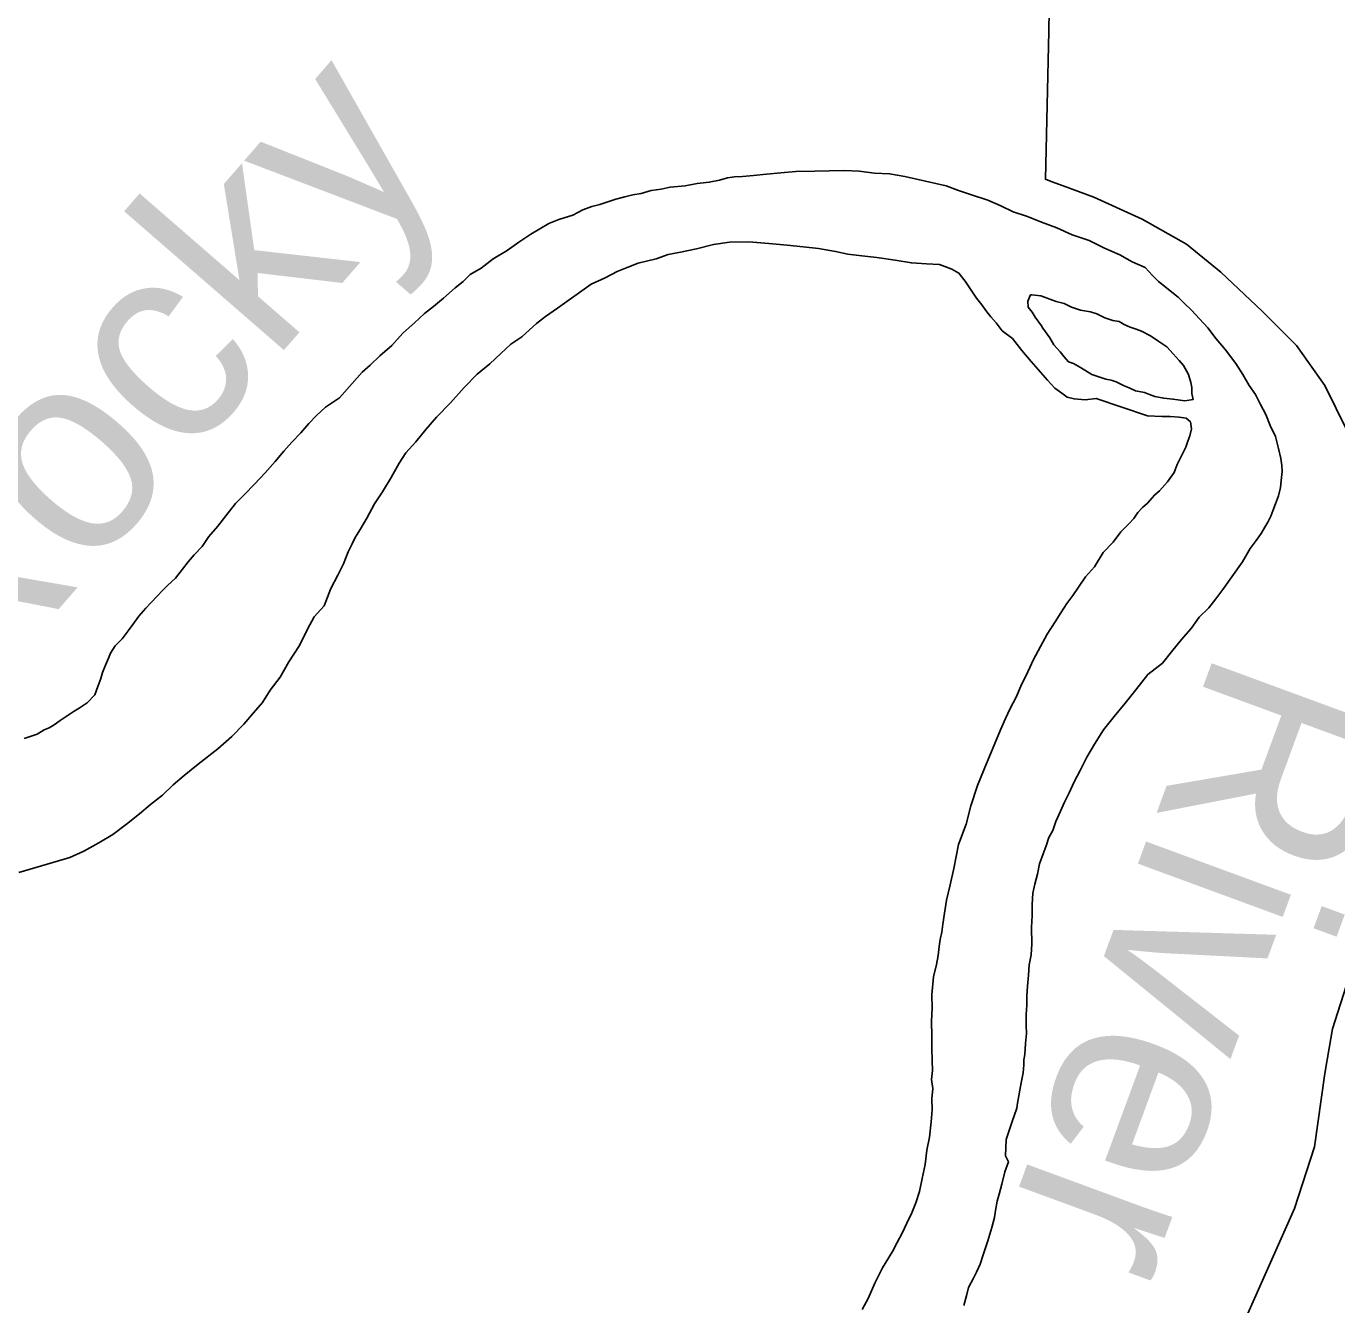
# Model space of a CAD drawing. Extents: x -561 to 1170, y 0 to 846.
# Drawn here: x 141.08 to 148.12, y 263.42 to 270.3 of the extents above; entities that cross this region are included whole.
import ezdxf

# ---------------------------------------------------------------- set-up
doc = ezdxf.new("R2010")
doc.units = 0
for name, color, linetype in [('GM_X_Major_River', 7, 'Continuous'), ('GM_X_Major_River_Text', 7, 'Continuous'), ('GM_X_State_Route', 7, 'Continuous')]:
    doc.layers.add(name, color=color, linetype=linetype)

msp = doc.modelspace()

# ---------------------------------------------------------------- linework, layer by layer
at = {"layer": 'GM_X_Major_River'}
for points in [[(146.7927, 269.1456), (146.7, 269.1764), (146.618, 269.2127), (146.5362, 269.2437), (146.4598, 269.2747), (146.3834, 269.3004), (146.3178, 269.3316), (146.2468, 269.3627), (146.1541, 269.3935), (146.0888, 269.4139), (146.0233, 269.4398), (145.8002, 269.4896), (145.7186, 269.5043), (145.6373, 269.5082), (145.5558, 269.5175), (145.4745, 269.5213), (145.3933, 269.5198), (145.3174, 269.5184), (145.2145, 269.5164), (145.1334, 269.5094), (145.0576, 269.5025), (144.9873, 269.4958), (144.9278, 269.4892), (144.8845, 269.4884), (144.8467, 269.4823), (144.8036, 269.4706), (144.7496, 269.4587), (144.6847, 269.452), (144.6199, 269.44), (144.5388, 269.433), (144.4902, 269.4212), (144.4362, 269.4148), (144.3823, 269.3975), (144.339, 269.3912), (144.2959, 269.3796), (144.2474, 269.3678), (144.1989, 269.3507), (144.1612, 269.3391), (144.1181, 269.3274), (144.0696, 269.3102), (144.016, 269.2821), (143.9406, 269.259), (143.8868, 269.2363), (143.8385, 269.2083), (143.7903, 269.1803), (143.7261, 269.1357), (143.6619, 269.0911), (143.5869, 269.0463), (143.5228, 268.9964), (143.4638, 268.9627), (143.4266, 268.9241), (143.3839, 268.8907), (143.3199, 268.8353), (143.2665, 268.791), (143.2185, 268.7521), (143.1652, 268.7023), (143.1012, 268.6469), (143.0429, 268.5808), (142.9789, 268.5254), (142.9256, 268.4756), (142.883, 268.4369), (142.7609, 268.2991), (142.686, 268.2489), (142.638, 268.2046), (142.5955, 268.1604), (142.5531, 268.1109), (142.5052, 268.0612), (142.4628, 268.0116), (142.4151, 267.9565), (142.362, 267.8959), (142.3035, 267.8352), (142.2503, 267.78), (142.2025, 267.7303), (142.1495, 267.6643), (142.1072, 267.6093), (142.0595, 267.5542), (142.0226, 267.4993), (141.98, 267.4551), (141.9483, 267.4166), (141.9164, 267.3781), (141.8794, 267.3286), (141.8368, 267.2899), (141.8102, 267.2622), (141.7836, 267.2346), (141.7464, 267.196), (141.7198, 267.1684), (141.6827, 267.1244), (141.651, 267.0804), (141.6299, 267.0529), (141.5928, 267.0034), (141.5556, 266.9648), (141.5293, 266.9264), (141.519, 266.8991), (141.5034, 266.8608), (141.4878, 266.8226), (141.4776, 266.7899), (141.4622, 266.7463), (141.4467, 266.7026), (141.4042, 266.6585), (141.3614, 266.6306), (141.3346, 266.6138)], [(146.7927, 269.1456), (146.7, 269.1764), (146.618, 269.2127), (146.5362, 269.2437), (146.4598, 269.2747), (146.3834, 269.3004), (146.3178, 269.3316), (146.2468, 269.3627), (146.1541, 269.3935), (146.0888, 269.4139), (146.0233, 269.4398), (145.8002, 269.4896), (145.7186, 269.5043), (145.6373, 269.5082), (145.5558, 269.5175), (145.4745, 269.5213), (145.3933, 269.5198), (145.3174, 269.5184), (145.2145, 269.5164), (145.1334, 269.5094), (145.0576, 269.5025), (144.9873, 269.4958), (144.9278, 269.4892), (144.8845, 269.4884), (144.8467, 269.4823), (144.8036, 269.4706), (144.7496, 269.4587), (144.6847, 269.452), (144.6199, 269.44), (144.5388, 269.433), (144.4902, 269.4212), (144.4362, 269.4148), (144.3823, 269.3975), (144.339, 269.3912), (144.2959, 269.3796), (144.2474, 269.3678), (144.1989, 269.3507), (144.1612, 269.3391), (144.1181, 269.3274), (144.0696, 269.3102), (144.016, 269.2821), (143.9406, 269.259), (143.8868, 269.2363), (143.8385, 269.2083), (143.7903, 269.1803), (143.7261, 269.1357), (143.6619, 269.0911), (143.5869, 269.0463), (143.5228, 268.9964), (143.4638, 268.9627), (143.4266, 268.9241), (143.3839, 268.8907), (143.3199, 268.8353), (143.2665, 268.791), (143.2185, 268.7521), (143.1652, 268.7023), (143.1012, 268.6469), (143.0429, 268.5808), (142.9789, 268.5254), (142.9256, 268.4756), (142.883, 268.4369), (142.7609, 268.2991), (142.686, 268.2489), (142.638, 268.2046), (142.5955, 268.1604), (142.5531, 268.1109), (142.5052, 268.0612), (142.4628, 268.0116), (142.4151, 267.9565), (142.362, 267.8959), (142.3035, 267.8352), (142.2503, 267.78), (142.2025, 267.7303), (142.1495, 267.6643), (142.1072, 267.6093), (142.0595, 267.5542), (142.0226, 267.4993), (141.98, 267.4551), (141.9483, 267.4166), (141.9164, 267.3781), (141.8794, 267.3286), (141.8368, 267.2899), (141.8102, 267.2622), (141.7836, 267.2346), (141.7464, 267.196), (141.7198, 267.1684), (141.6827, 267.1244), (141.651, 267.0804), (141.6299, 267.0529), (141.5928, 267.0034), (141.5556, 266.9648), (141.5293, 266.9264), (141.519, 266.8991), (141.5034, 266.8608), (141.4878, 266.8226), (141.4776, 266.7899), (141.4622, 266.7463), (141.4467, 266.7026), (141.4042, 266.6585), (141.3614, 266.6306), (141.3346, 266.6138)], [(146.8301, 268.2957), (146.7706, 268.2891), (146.7109, 268.2934), (146.6728, 268.3035), (146.6454, 268.3247), (146.6069, 268.351), (146.5682, 268.3936), (146.4797, 268.4949), (146.4298, 268.5535), (146.3798, 268.6176), (146.3249, 268.6599), (146.2916, 268.7026), (146.2639, 268.7346), (146.2417, 268.7612), (146.2139, 268.7986), (146.1861, 268.836), (146.1583, 268.8788), (146.1249, 268.927), (146.0916, 268.9697), (146.0532, 268.9906), (146.015, 269.0061), (145.9878, 269.0164), (145.9173, 269.0205), (145.8359, 269.0244), (145.7489, 269.039), (145.6511, 269.0533), (145.5697, 269.0626), (145.4936, 269.072), (145.4284, 269.087), (145.336, 269.1015), (145.2545, 269.1108), (145.1677, 269.1199), (145.07, 269.1289), (144.9615, 269.1377), (144.8585, 269.1357), (144.7721, 269.1232), (144.6804, 269.0998), (144.5941, 269.0819), (144.5292, 269.0698), (144.4647, 269.0469), (144.3676, 269.0234), (144.3084, 269.0005), (144.2546, 268.9778), (144.1902, 268.9441), (144.115, 268.9101), (143.9332, 268.7821), (143.8689, 268.7375), (143.8209, 268.6986), (143.7836, 268.6654), (143.741, 268.6267), (143.6821, 268.5876), (143.6288, 268.5378), (143.5702, 268.4825), (143.5008, 268.427), (143.4317, 268.3553), (143.3574, 268.2726), (143.283, 268.1953), (143.2246, 268.1291), (143.1716, 268.0631), (143.1186, 268.0025), (143.0817, 267.9476), (143.0397, 267.8709), (142.9924, 267.7942), (142.9503, 267.7284), (142.9083, 267.6517), (142.8715, 267.5914), (142.8452, 267.5475), (142.8296, 267.5148), (142.8087, 267.471), (142.7828, 267.4055), (142.7515, 267.3453), (142.7148, 267.2741), (142.6787, 267.1813), (142.6256, 267.1207), (142.5889, 267.055), (142.5471, 266.9675), (142.4892, 266.8797), (142.4419, 266.7975), (142.3891, 266.7261), (142.347, 266.6603), (142.2992, 266.6052), (142.2461, 266.5445), (142.1823, 266.4783), (142.1077, 266.4119), (142.0009, 266.3285), (141.9262, 266.2675), (141.8675, 266.2176), (141.8089, 266.1623), (141.7448, 266.1123), (141.6862, 266.0624), (141.6167, 266.0069), (141.5419, 265.9513), (141.4669, 265.9065), (141.3865, 265.8617), (141.3112, 265.8277), (141.0364, 265.7466)], [(141.0364, 265.7466), (141.3112, 265.8277), (141.3865, 265.8617), (141.4669, 265.9065), (141.5419, 265.9513), (141.6167, 266.0069), (141.6862, 266.0624), (141.7448, 266.1123), (141.8089, 266.1623), (141.8675, 266.2176), (141.9262, 266.2675), (142.0009, 266.3285), (142.1077, 266.4119), (142.1823, 266.4783), (142.2461, 266.5445), (142.2992, 266.6052), (142.347, 266.6603), (142.3891, 266.7261), (142.4419, 266.7975), (142.4892, 266.8797), (142.5471, 266.9675), (142.5889, 267.055), (142.6256, 267.1207), (142.6787, 267.1813), (142.7148, 267.2741), (142.7515, 267.3453), (142.7828, 267.4055), (142.8087, 267.471), (142.8296, 267.5148), (142.8452, 267.5475), (142.8715, 267.5914), (142.9083, 267.6517), (142.9503, 267.7284), (142.9924, 267.7942), (143.0397, 267.8709), (143.0817, 267.9476), (143.1186, 268.0025), (143.1716, 268.0631), (143.2246, 268.1291), (143.283, 268.1953), (143.3574, 268.2726), (143.4317, 268.3553), (143.5008, 268.427), (143.5702, 268.4825), (143.6288, 268.5378), (143.6821, 268.5876), (143.741, 268.6267), (143.7836, 268.6654), (143.8209, 268.6986), (143.8689, 268.7375), (143.9332, 268.7821), (144.115, 268.9101), (144.1902, 268.9441), (144.2546, 268.9778), (144.3084, 269.0005), (144.3676, 269.0234), (144.4647, 269.0469), (144.5292, 269.0698), (144.5941, 269.0819), (144.6804, 269.0998), (144.7721, 269.1232), (144.8585, 269.1357), (144.9615, 269.1377), (145.07, 269.1289), (145.1677, 269.1199), (145.2545, 269.1108), (145.336, 269.1015), (145.4284, 269.087), (145.4936, 269.072), (145.5697, 269.0626), (145.6511, 269.0533), (145.7489, 269.039), (145.8359, 269.0244), (145.9173, 269.0205), (145.9878, 269.0164), (146.015, 269.0061), (146.0532, 268.9906), (146.0916, 268.9697), (146.1249, 268.927), (146.1583, 268.8788), (146.1861, 268.836), (146.2139, 268.7986), (146.2417, 268.7612), (146.2639, 268.7346), (146.2916, 268.7026), (146.3249, 268.6599), (146.3798, 268.6176), (146.4298, 268.5535), (146.4797, 268.4949), (146.5682, 268.3936), (146.6069, 268.351), (146.6454, 268.3247), (146.6728, 268.3035), (146.7109, 268.2934), (146.7706, 268.2891), (146.8301, 268.2957)], [(146.2832, 263.8911), (146.2879, 263.9291), (146.2978, 263.978), (146.3079, 264.0162), (146.3232, 264.0706), (146.3382, 264.1359), (146.3589, 264.1905), (146.342, 264.2227), (146.3459, 264.3095), (146.3767, 264.4021), (146.4023, 264.4785), (146.4073, 264.5057), (146.4269, 264.6144), (146.4367, 264.6688), (146.4414, 264.7122), (146.4409, 264.7393), (146.4457, 264.7665), (146.4501, 264.8262), (146.4545, 264.8805), (146.4537, 264.9238), (146.4532, 264.9508), (146.4526, 264.9833), (146.4571, 265.0322), (146.4562, 265.081), (146.4606, 265.1352), (146.4649, 265.1949), (146.4693, 265.2492), (146.4792, 265.3035), (146.4835, 265.3632), (146.4819, 265.4499), (146.4861, 265.515), (146.485, 265.5745), (146.4893, 265.6342), (146.4992, 265.6832), (146.5145, 265.7377), (146.5243, 265.7921), (146.545, 265.8466), (146.5604, 265.8903), (146.5759, 265.9339), (146.5968, 265.9722), (146.6121, 266.0213), (146.6382, 266.076), (146.659, 266.1251), (146.6852, 266.1744), (146.7112, 266.2345), (146.7426, 266.2947), (146.7792, 266.3658), (146.8212, 266.4371), (146.8685, 266.5138), (146.9268, 266.5854), (146.9851, 266.6569), (147.0433, 266.7285), (147.1068, 266.811), (147.187, 266.8721), (147.2346, 266.9326), (147.2876, 266.9987), (147.3406, 267.0593), (147.3829, 267.1197), (147.4361, 267.1695), (147.4732, 267.2189), (147.5102, 267.2684), (147.6158, 267.4167), (147.6578, 267.488), (147.6895, 267.5319), (147.7159, 267.5703), (147.7369, 267.6033), (147.7527, 267.6306), (147.7683, 267.6635), (147.7787, 267.6907), (147.7942, 267.729), (147.8097, 267.7726), (147.8197, 267.8161), (147.8244, 267.8542), (147.8289, 267.903), (147.8283, 267.9355), (147.8222, 267.9733), (147.8104, 268.0273), (147.7929, 268.092), (147.7647, 268.151), (147.7419, 268.2102), (147.7139, 268.2638), (147.6858, 268.3175), (147.6524, 268.3656), (147.6188, 268.4246), (147.5797, 268.4834), (147.5242, 268.5582), (147.4743, 268.6168), (147.4299, 268.6756), (147.3857, 268.7235), (147.3414, 268.7714), (147.3028, 268.8086), (147.2697, 268.8405), (147.2367, 268.867), (147.1982, 268.8987), (147.1652, 268.9252), (147.1321, 268.9571), (147.0934, 268.9997), (147.0224, 269.0308), (146.9567, 269.0675), (146.8747, 269.1039), (146.7927, 269.1456)], [(146.2832, 263.8911), (146.2879, 263.9291), (146.2978, 263.978), (146.3079, 264.0162), (146.3232, 264.0706), (146.3382, 264.1359), (146.3589, 264.1905), (146.342, 264.2227), (146.3459, 264.3095), (146.3767, 264.4021), (146.4023, 264.4785), (146.4073, 264.5057), (146.4269, 264.6144), (146.4367, 264.6688), (146.4414, 264.7122), (146.4409, 264.7393), (146.4457, 264.7665), (146.4501, 264.8262), (146.4545, 264.8805), (146.4537, 264.9238), (146.4532, 264.9508), (146.4526, 264.9833), (146.4571, 265.0322), (146.4562, 265.081), (146.4606, 265.1352), (146.4649, 265.1949), (146.4693, 265.2492), (146.4792, 265.3035), (146.4835, 265.3632), (146.4819, 265.4499), (146.4861, 265.515), (146.485, 265.5745), (146.4893, 265.6342), (146.4992, 265.6832), (146.5145, 265.7377), (146.5243, 265.7921), (146.545, 265.8466), (146.5604, 265.8903), (146.5759, 265.9339), (146.5968, 265.9722), (146.6121, 266.0213), (146.6382, 266.076), (146.659, 266.1251), (146.6852, 266.1744), (146.7112, 266.2345), (146.7426, 266.2947), (146.7792, 266.3658), (146.8212, 266.4371), (146.8685, 266.5138), (146.9268, 266.5854), (146.9851, 266.6569), (147.0433, 266.7285), (147.1068, 266.811), (147.187, 266.8721), (147.2346, 266.9326), (147.2876, 266.9987), (147.3406, 267.0593), (147.3829, 267.1197), (147.4361, 267.1695), (147.4732, 267.2189), (147.5102, 267.2684), (147.6158, 267.4167), (147.6578, 267.488), (147.6895, 267.5319), (147.7159, 267.5703), (147.7369, 267.6033), (147.7527, 267.6306), (147.7683, 267.6635), (147.7787, 267.6907), (147.7942, 267.729), (147.8097, 267.7726), (147.8197, 267.8161), (147.8244, 267.8542), (147.8289, 267.903), (147.8283, 267.9355), (147.8222, 267.9733), (147.8104, 268.0273), (147.7929, 268.092), (147.7647, 268.151), (147.7419, 268.2102), (147.7139, 268.2638), (147.6858, 268.3175), (147.6524, 268.3656), (147.6188, 268.4246), (147.5797, 268.4834), (147.5242, 268.5582), (147.4743, 268.6168), (147.4299, 268.6756), (147.3857, 268.7235), (147.3414, 268.7714), (147.3028, 268.8086), (147.2697, 268.8405), (147.2367, 268.867), (147.1982, 268.8987), (147.1652, 268.9252), (147.1321, 268.9571), (147.0934, 268.9997), (147.0224, 269.0308), (146.9567, 269.0675), (146.8747, 269.1039), (146.7927, 269.1456)], [(146.543, 268.6739), (146.5357, 268.6856), (146.5023, 268.7337), (146.4856, 268.7605), (146.4634, 268.7871), (146.4628, 268.8196), (146.4766, 268.8533)], [(146.543, 268.6739), (146.5357, 268.6856), (146.5023, 268.7337), (146.4856, 268.7605), (146.4634, 268.7871), (146.4628, 268.8196), (146.4766, 268.8533)], [(146.4766, 268.8533), (146.4839, 268.8526), (146.5327, 268.8481), (146.6146, 268.8171), (146.6581, 268.8071), (146.6964, 268.7862), (146.7454, 268.7709), (146.7998, 268.7611), (146.8325, 268.7508), (146.8762, 268.73), (146.9199, 268.7146), (146.9525, 268.7098), (146.9799, 268.6941), (147.0126, 268.6785), (147.0453, 268.6682), (147.0726, 268.6579), (147.1219, 268.6318), (147.1603, 268.6054), (147.2096, 268.5738), (147.2428, 268.5365), (147.2761, 268.4993), (147.2982, 268.4726), (147.3262, 268.4244), (147.3378, 268.3812), (147.3437, 268.3543), (147.3444, 268.3218), (147.3504, 268.2894), (147.3071, 268.2831), (147.2691, 268.2879), (147.2419, 268.2927), (147.1931, 268.2972), (147.1441, 268.3071), (147.1169, 268.3174), (147.0896, 268.3277), (147.0406, 268.3376), (147.0078, 268.3533), (146.9805, 268.3636), (146.9368, 268.3844), (146.9095, 268.3947), (146.8823, 268.3996), (146.8497, 268.4098), (146.806, 268.4253), (146.7457, 268.462), (146.7074, 268.483), (146.6801, 268.4933), (146.658, 268.5199), (146.6358, 268.5466), (146.6026, 268.5839), (146.5802, 268.6214), (146.543, 268.6739)], [(146.4766, 268.8533), (146.4839, 268.8526), (146.5327, 268.8481), (146.6146, 268.8171), (146.6581, 268.8071), (146.6964, 268.7862), (146.7454, 268.7709), (146.7998, 268.7611), (146.8325, 268.7508), (146.8762, 268.73), (146.9199, 268.7146), (146.9525, 268.7098), (146.9799, 268.6941), (147.0126, 268.6785), (147.0453, 268.6682), (147.0726, 268.6579), (147.1219, 268.6318), (147.1603, 268.6054), (147.2096, 268.5738), (147.2428, 268.5365), (147.2761, 268.4993), (147.2982, 268.4726), (147.3262, 268.4244), (147.3378, 268.3812), (147.3437, 268.3543), (147.3444, 268.3218), (147.3504, 268.2894), (147.3071, 268.2831), (147.2691, 268.2879), (147.2419, 268.2927), (147.1931, 268.2972), (147.1441, 268.3071), (147.1169, 268.3174), (147.0896, 268.3277), (147.0406, 268.3376), (147.0078, 268.3533), (146.9805, 268.3636), (146.9368, 268.3844), (146.9095, 268.3947), (146.8823, 268.3996), (146.8497, 268.4098), (146.806, 268.4253), (146.7457, 268.462), (146.7074, 268.483), (146.6801, 268.4933), (146.658, 268.5199), (146.6358, 268.5466), (146.6026, 268.5839), (146.5802, 268.6214), (146.543, 268.6739)], [(145.5718, 263.3952), (145.6031, 263.4554), (145.6396, 263.5374), (145.6814, 263.6195), (145.7339, 263.7071), (145.7601, 263.7564), (145.7863, 263.8057), (145.8124, 263.8604), (145.8384, 263.9151), (145.8591, 263.9696), (145.8797, 264.0296), (145.8946, 264.1003), (145.9094, 264.1765), (145.9189, 264.2525), (145.9339, 264.3233), (145.9432, 264.4047), (145.9474, 264.4698), (145.9463, 264.5294), (145.9507, 264.5836), (145.9444, 264.6323), (145.9489, 264.6811), (145.9479, 264.7353), (145.9467, 264.8003), (145.9455, 264.8653), (145.944, 264.9465), (145.9481, 265.017), (145.9468, 265.0874), (145.9558, 265.1851), (145.9708, 265.2505), (145.9808, 265.2994), (145.9853, 265.3483), (145.99, 265.3863), (146.0001, 265.4244), (146.0047, 265.4678), (146.0145, 265.5276), (146.024, 265.5982), (146.0442, 265.6799), (146.0642, 265.767), (146.0889, 265.8975), (146.1302, 266.0066), (146.1555, 266.1047), (146.1914, 266.2137), (146.2277, 266.3011), (146.3159, 266.5141), (146.3418, 266.5742), (146.3679, 266.6289), (146.3993, 266.6891), (146.4253, 266.7492), (146.4618, 266.8257), (146.4931, 266.8913), (146.5297, 266.9625), (146.5664, 267.0282), (146.6086, 267.094), (146.6401, 267.1434), (146.6717, 267.1928), (146.7034, 267.2367), (146.7351, 267.2807), (146.772, 267.3356), (146.8198, 267.3906), (146.8671, 267.4674), (146.9203, 267.5226), (146.9626, 267.5776), (147.0051, 267.6218), (147.0317, 267.6494), (147.0528, 267.6823), (147.0794, 267.7099), (147.106, 267.7321), (147.1431, 267.7761), (147.1698, 267.7983), (147.2123, 267.8479), (147.2493, 267.8973), (147.2647, 267.941), (147.2909, 267.9903), (147.3117, 268.034), (147.322, 268.0667), (147.3323, 268.094), (147.3424, 268.1321), (147.3363, 268.1699), (147.3133, 268.1906), (147.2765, 268.1947), (147.2275, 268.1988), (147.1825, 268.1988), (147.1048, 268.2029), (146.8301, 268.2957)], [(146.8301, 268.2957), (147.1048, 268.2029), (147.1825, 268.1988), (147.2275, 268.1988), (147.2765, 268.1947), (147.3133, 268.1906), (147.3363, 268.1699), (147.3424, 268.1321), (147.3323, 268.094), (147.322, 268.0667), (147.3117, 268.034), (147.2909, 267.9903), (147.2647, 267.941), (147.2493, 267.8973), (147.2123, 267.8479), (147.1698, 267.7983), (147.1431, 267.7761), (147.106, 267.7321), (147.0794, 267.7099), (147.0528, 267.6823), (147.0317, 267.6494), (147.0051, 267.6218), (146.9626, 267.5776), (146.9203, 267.5226), (146.8671, 267.4674), (146.8198, 267.3906), (146.772, 267.3356), (146.7351, 267.2807), (146.7034, 267.2367), (146.6717, 267.1928), (146.6401, 267.1434), (146.6086, 267.094), (146.5664, 267.0282), (146.5297, 266.9625), (146.4931, 266.8913), (146.4618, 266.8257), (146.4253, 266.7492), (146.3993, 266.6891), (146.3679, 266.6289), (146.3418, 266.5742), (146.3159, 266.5141), (146.2277, 266.3011), (146.1914, 266.2137), (146.1555, 266.1047), (146.1302, 266.0066), (146.0889, 265.8975), (146.0642, 265.767), (146.0442, 265.6799), (146.024, 265.5982), (146.0145, 265.5276), (146.0047, 265.4678), (146.0001, 265.4244), (145.99, 265.3863), (145.9853, 265.3483), (145.9808, 265.2994), (145.9708, 265.2505), (145.9558, 265.1851), (145.9468, 265.0874), (145.9481, 265.017), (145.944, 264.9465), (145.9455, 264.8653), (145.9467, 264.8003), (145.9479, 264.7353), (145.9489, 264.6811), (145.9444, 264.6323), (145.9507, 264.5836), (145.9463, 264.5294), (145.9474, 264.4698), (145.9432, 264.4047), (145.9339, 264.3233), (145.9189, 264.2525), (145.9094, 264.1765), (145.8946, 264.1003), (145.8797, 264.0296), (145.8591, 263.9696), (145.8384, 263.9151), (145.8124, 263.8604), (145.7863, 263.8057), (145.7601, 263.7564), (145.7339, 263.7071), (145.6814, 263.6195), (145.6396, 263.5374), (145.6031, 263.4554), (145.5718, 263.3952)], [(141.3346, 266.6138), (141.2596, 266.5636), (141.2275, 266.5413), (141.2008, 266.5245), (141.1739, 266.5132), (141.1364, 266.4908), (141.0664, 266.4678)], [(141.3346, 266.6138), (141.2596, 266.5636), (141.2275, 266.5413), (141.2008, 266.5245), (141.1739, 266.5132), (141.1364, 266.4908), (141.0664, 266.4678)], [(146.1186, 263.4165), (146.1337, 263.4764), (146.1439, 263.5145), (146.1701, 263.5638), (146.1857, 263.5966), (146.2066, 263.6403), (146.2219, 263.6894), (146.2476, 263.7658), (146.268, 263.8366), (146.2832, 263.8911)], [(146.1186, 263.4165), (146.1337, 263.4764), (146.1439, 263.5145), (146.1701, 263.5638), (146.1857, 263.5966), (146.2066, 263.6403), (146.2219, 263.6894), (146.2476, 263.7658), (146.268, 263.8366), (146.2832, 263.8911)]]:
    msp.add_lwpolyline(points, dxfattribs=at)
at = {"layer": 'GM_X_State_Route'}
for points in [[(146.5882, 269.4631), (146.5566, 269.4749), (146.5757, 270.2704), (146.5937, 271.3744), (146.6014, 272.3269), (146.6255, 273.1874), (146.6445, 275.1795)], [(148.082, 264.8009), (148.0996, 264.9062), (148.188, 265.1804), (148.3714, 265.5922), (148.4833, 265.9503), (148.5357, 266.5707), (148.5467, 266.7342), (148.529, 266.9657), (148.4904, 267.1875), (148.4136, 267.4956), (148.3261, 267.7875), (148.1788, 268.1225), (148.0591, 268.3655), (147.9069, 268.5814), (147.7223, 268.7648), (147.4998, 268.975), (147.3152, 269.1258), (147.0768, 269.2602), (146.8167, 269.3784), (146.6525, 269.4392), (146.5882, 269.4631)], [(147.5158, 257.357), (147.4409, 257.3942), (147.392, 257.4564), (147.3745, 257.5515), (147.3871, 257.6882), (147.4491, 258.4589), (147.4181, 258.8119), (147.3987, 259.002), (147.2746, 259.4015), (147.0071, 259.9853), (146.8946, 260.2722), (146.8171, 260.5863), (146.8132, 260.9004), (146.8195, 261.0553), (146.8248, 261.1834), (146.8559, 261.4162), (146.9218, 261.6372), (147.1868, 262.3423), (147.8956, 263.9391), (148.0033, 264.2704), (148.0593, 264.6645), (148.082, 264.8009)]]:
    msp.add_lwpolyline(points, dxfattribs=at)

# ---------------------------------------------------------------- texts
at = {"layer": 'GM_X_Major_River_Text'}
for s, rotation, p in [('Rocky', 49.00249, (140.7127, 266.5428)), ('River', 249.80045, (147.4915, 266.9831))]:
    msp.add_text(s, height=1.08065, rotation=rotation, dxfattribs=at).set_placement(p)

doc.saveas('drawing.dxf')
